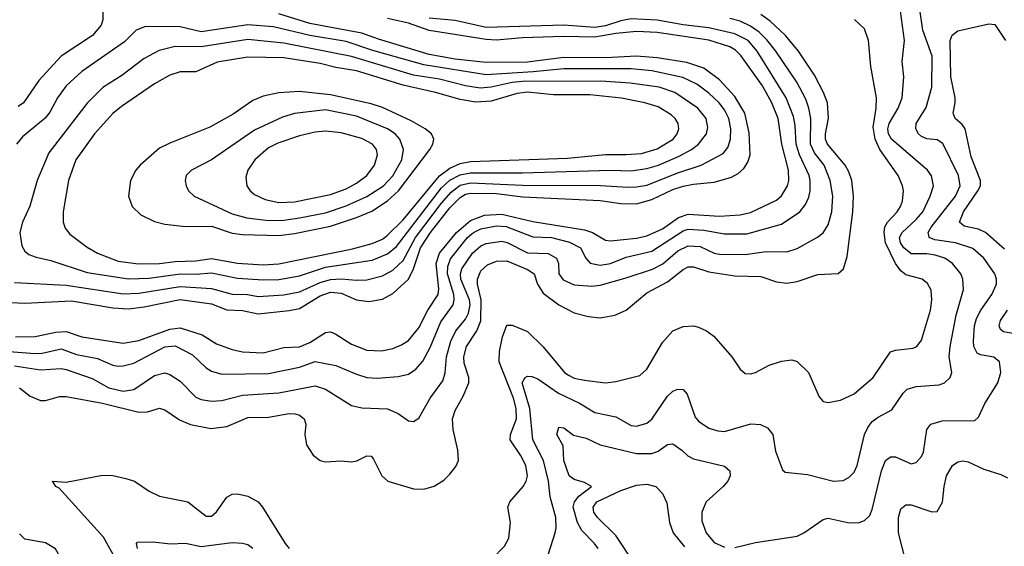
# Model space of a CAD drawing. Header units: inches. Extents: x 1308407 to 1441228, y 959628 to 1036311.
# Tile 566 of 656: x 1384690 to 1388490, y 1001099 to 1003131. Entities that reach past the tile are written whole.
import ezdxf

# ---------------------------------------------------------------- set-up
doc = ezdxf.new("R2010")
doc.units = ezdxf.units.IN
doc.header["$MEASUREMENT"] = 0
doc.layers.add('B3080', color=7, linetype='Continuous')

msp = doc.modelspace()

# ---------------------------------------------------------------- linework, layer by layer
at = {"layer": 'B3080', "color": 5}
for points, elevation in [([(1386730.8, 1001070), (1386756.8, 1001150), (1386760.6, 1001170), (1386758.7, 1001210), (1386737.5, 1001290), (1386730.4, 1001349.6), (1386712, 1001430), (1386670.3, 1001510), (1386658.9, 1001630), (1386629.5, 1001730), (1386640.5, 1001750), (1386650, 1001755), (1386666.1, 1001753.9), (1386690, 1001745.4), (1386769.5, 1001689.5), (1386850, 1001651.1), (1386910, 1001615.6), (1386990, 1001598.6), (1387050, 1001564.7), (1387070, 1001561.8), (1387110, 1001573.2), (1387130, 1001589.4), (1387190, 1001677.8), (1387210, 1001697.8), (1387230, 1001705.4), (1387250, 1001704), (1387265.5, 1001685.5), (1387297.2, 1001597.2), (1387310, 1001581.2), (1387350, 1001555), (1387384.3, 1001544.3), (1387410, 1001541.9), (1387511.7, 1001571.7), (1387548.4, 1001568.4), (1387576, 1001556), (1387596, 1001530), (1387606.3, 1001466.3), (1387634.2, 1001394.2), (1387644.2, 1001384.2), (1387730, 1001375.6), (1387830, 1001349.4), (1387867.4, 1001352.6), (1387890, 1001363.9), (1387910, 1001385.3), (1387922, 1001410), (1387949.9, 1001530), (1387962.4, 1001557.6), (1387979.5, 1001580.5), (1388002.4, 1001597.6), (1388055.2, 1001624.8), (1388099.4, 1001690), (1388115.1, 1001704.9), (1388150, 1001715.1), (1388237.6, 1001722.4), (1388258.7, 1001730), (1388281, 1001750), (1388287, 1001770), (1388277.1, 1001830), (1388280.4, 1001870), (1388303.7, 1001990), (1388332.3, 1002090), (1388329.9, 1002129.9), (1388321.9, 1002150), (1388289.1, 1002190), (1388259.8, 1002210), (1388222.1, 1002222.1), (1388190, 1002227.9), (1388130, 1002227.7), (1388102.3, 1002250), (1388089.2, 1002270), (1388085.3, 1002290), (1388095, 1002310), (1388150, 1002359.2), (1388175.4, 1002390), (1388203.4, 1002450), (1388216.4, 1002490), (1388208.9, 1002528.9), (1388192.9, 1002550), (1388054.6, 1002670), (1388042.4, 1002690), (1388040.5, 1002710), (1388045.5, 1002730), (1388079.9, 1002790), (1388095.7, 1002830), (1388101.6, 1002910), (1388096, 1002970), (1388105, 1003050), (1388081.2, 1003221.2)], 2860), ([(1384630, 1002040.3), (1384710, 1002037.3), (1384890, 1002045.5), (1385050, 1002018.9), (1385110, 1002014.7), (1385170, 1002022.5), (1385310, 1002050.8), (1385430, 1002034.7), (1385490, 1002011), (1385550, 1002008.2), (1385610, 1001996.3), (1385730, 1002008.1), (1385770, 1002016.4), (1385850, 1002064.9), (1385890, 1002079.4), (1385930, 1002075.7), (1385990, 1002050.1), (1386037, 1002043), (1386090, 1002052), (1386130, 1002074), (1386190.3, 1002130), (1386209.9, 1002170), (1386236.7, 1002250), (1386275.7, 1002310), (1386350, 1002404.4), (1386390, 1002444.6), (1386410, 1002457.1), (1386430, 1002461.9), (1386530, 1002460), (1386632.2, 1002447.8), (1386930, 1002432.7), (1387010, 1002421.4), (1387070, 1002420.7), (1387130, 1002436.4), (1387210, 1002475.5), (1387250, 1002488.3), (1387290, 1002496.7), (1387370, 1002503.7), (1387437.1, 1002522.9), (1387463, 1002537), (1387483.9, 1002556.1), (1387499.5, 1002580.5), (1387509.5, 1002610), (1387505.3, 1002694.7), (1387487.7, 1002770), (1387450, 1002834.3), (1387390, 1002898.2), (1387330, 1002944.4), (1387265.1, 1002965.1), (1387150, 1002983.9), (1387070, 1002989.7), (1386950, 1002983.3), (1386790, 1002984.5), (1386650, 1002966.7), (1386490, 1002965.6), (1386370, 1002979.1), (1386270, 1002996.7), (1386075.2, 1003055.2), (1386010, 1003079.1), (1385810, 1003116.8), (1385690, 1003153.2)], 3020), ([(1385011.3, 1003171.3), (1385011.5, 1003130), (1385005, 1003110), (1384970.9, 1003070), (1384850.4, 1002989.6), (1384764.1, 1002895.9), (1384704.8, 1002810), (1384684.6, 1002795.4)], 3020), ([(1384690, 1001710.6), (1384730, 1001677.5), (1384770, 1001661.3), (1384790, 1001661.9), (1384843.9, 1001676.1), (1384870, 1001676.3), (1385010, 1001651.1), (1385150, 1001616.9), (1385182.9, 1001617.1), (1385230, 1001632.1), (1385250, 1001625.6), (1385306.7, 1001586.7), (1385348.7, 1001568.7), (1385427.2, 1001552.8), (1385490, 1001560.6), (1385570, 1001596.3), (1385650, 1001597.2), (1385730, 1001610.5), (1385753.4, 1001610), (1385770, 1001605.2), (1385788.2, 1001590), (1385794.3, 1001570), (1385790.2, 1001530), (1385796.5, 1001490), (1385823.2, 1001450), (1385850, 1001430.2), (1385870, 1001424.2), (1385930, 1001428.1), (1385970, 1001424.7), (1385991.3, 1001428.6), (1386030, 1001448.3), (1386046, 1001446), (1386055.4, 1001435.4), (1386087.3, 1001370), (1386110.4, 1001350), (1386210, 1001320.2), (1386250, 1001319.1), (1386290, 1001331.3), (1386326.4, 1001353.7), (1386350, 1001376.5), (1386373.4, 1001406.6), (1386383, 1001430), (1386380.2, 1001470), (1386362.4, 1001550), (1386360.2, 1001590), (1386370, 1001622.6), (1386401.7, 1001678.3), (1386422.9, 1001730), (1386423.7, 1001750), (1386405.8, 1001805.8), (1386403.7, 1001830), (1386414.7, 1001870), (1386454.6, 1001930), (1386470, 1001968.2), (1386471.2, 1002050), (1386457.1, 1002110), (1386456.6, 1002130), (1386470, 1002161.4), (1386495.6, 1002184.4), (1386530, 1002198.9), (1386570, 1002199.9), (1386650, 1002167.5), (1386675.2, 1002150), (1386687.8, 1002110), (1386710, 1002075.9), (1386770, 1002031.1), (1386830, 1001999.4), (1386885.1, 1001985.1), (1386930, 1001980.1), (1386986.6, 1001990), (1387030, 1002009.6), (1387110, 1002076.9), (1387190, 1002119), (1387250, 1002167.5), (1387270, 1002176.8), (1387290, 1002177.7), (1387350, 1002157.3), (1387450, 1002142.7), (1387550, 1002140.4), (1387610, 1002119.8), (1387650, 1002114.5), (1387690, 1002120.7), (1387770, 1002147.7), (1387848, 1002152), (1387868.5, 1002170), (1387882.8, 1002217.2), (1387904.4, 1002390), (1387908, 1002450), (1387900.8, 1002510), (1387890, 1002543.5), (1387875.4, 1002570), (1387807.2, 1002650), (1387799.9, 1002670), (1387799.4, 1002690), (1387811.4, 1002751.4), (1387807.1, 1002810), (1387792.1, 1002850), (1387757.1, 1002917.1), (1387695.6, 1003010), (1387644.7, 1003070), (1387585.4, 1003125.4), (1387550.4, 1003150.4)], 2920), ([(1387450, 1001093.7), (1387530, 1001113.7), (1387690, 1001137.6), (1387715.6, 1001150), (1387790, 1001202.5), (1387810, 1001207.2), (1387890.7, 1001189.3), (1387929.1, 1001190.9), (1387950, 1001198), (1387970, 1001218), (1387979.3, 1001240.7), (1388016, 1001390), (1388030.5, 1001429.5), (1388050, 1001444.1), (1388070, 1001444), (1388130, 1001416.5), (1388150, 1001422), (1388170, 1001445.7), (1388177.7, 1001462.3), (1388191.2, 1001548.8), (1388206, 1001570), (1388250, 1001583.2), (1388375.4, 1001584.6), (1388390, 1001597.1), (1388415, 1001650), (1388465, 1001730), (1388476.2, 1001770), (1388470.8, 1001810), (1388448.6, 1001828.6), (1388398, 1001838), (1388384.5, 1001844.5), (1388371.4, 1001870), (1388370.3, 1001890), (1388374.4, 1001950), (1388381.9, 1001978.1), (1388398.7, 1002010), (1388441.3, 1002070), (1388459.2, 1002110), (1388459.5, 1002130), (1388452.7, 1002150), (1388410, 1002210.5), (1388368.2, 1002248.2), (1388301.1, 1002270), (1388221.5, 1002281.5), (1388200.2, 1002290), (1388197.9, 1002297.9), (1388196.2, 1002310), (1388207.8, 1002330), (1388301, 1002450), (1388319.3, 1002490), (1388312.3, 1002530), (1388252.5, 1002652.5), (1388230, 1002667.2), (1388190, 1002671), (1388170, 1002679.6), (1388158.1, 1002690), (1388147.5, 1002710), (1388149.9, 1002730), (1388187.7, 1002792.3), (1388209.9, 1002870), (1388211.5, 1002990), (1388174.8, 1003090), (1388163.7, 1003170)], 2840), ([(1384650, 1001850.6), (1384750, 1001842.4), (1384776.4, 1001843.6), (1384850, 1001860.6), (1384910, 1001839.4), (1384990, 1001823.4), (1385050, 1001797.1), (1385070, 1001793.5), (1385090, 1001794.5), (1385130, 1001805.9), (1385250, 1001868.6), (1385290, 1001872.9), (1385357.4, 1001837.4), (1385410, 1001787.2), (1385430, 1001774.1), (1385470, 1001762.9), (1385650, 1001765.8), (1385770, 1001790.5), (1385830, 1001811.9), (1385910, 1001796.6), (1385990, 1001762.3), (1386030, 1001750.7), (1386070, 1001747.8), (1386150, 1001754.5), (1386190, 1001763.5), (1386218.3, 1001781.7), (1386246.4, 1001813.6), (1386274.2, 1001865.8), (1386315.2, 1001964.8), (1386362.3, 1002030), (1386367.2, 1002050), (1386365.5, 1002070), (1386340.8, 1002150), (1386341.7, 1002178.3), (1386352.4, 1002207.6), (1386418.2, 1002290), (1386441.8, 1002310), (1386470, 1002324.1), (1386530, 1002335.5), (1386567.1, 1002332.9), (1386670, 1002292.6), (1386742.4, 1002290), (1386812, 1002272), (1386853.8, 1002250), (1386875.3, 1002210), (1386891, 1002191), (1386930, 1002183.4), (1386970, 1002189.7), (1387030, 1002214.4), (1387130, 1002237.5), (1387250, 1002316.4), (1387270, 1002322), (1387330, 1002318.1), (1387410, 1002304), (1387495.5, 1002304.5), (1387630, 1002342.3), (1387700.6, 1002390), (1387722, 1002418), (1387734.6, 1002445.4), (1387740.1, 1002470), (1387739.9, 1002510), (1387735.9, 1002530), (1387699.4, 1002610), (1387686.1, 1002650), (1387682.9, 1002722.9), (1387676.7, 1002756.7), (1387647.5, 1002830), (1387535.8, 1003010), (1387500.6, 1003050), (1387450, 1003076.3), (1387350, 1003098.9), (1387250, 1003110.5), (1387150, 1003129.5), (1387050, 1003134.6), (1387010, 1003126.9), (1386950, 1003106.9), (1386910, 1003100.5), (1386790, 1003110), (1386490, 1003100.9), (1386370, 1003128.3), (1386270, 1003136.3)], 2960), ([(1384670, 1001794.7), (1384770, 1001779.7), (1384850, 1001784.5), (1384870, 1001780.5), (1384970, 1001746.2), (1385034.2, 1001710), (1385090, 1001697.2), (1385130, 1001704.3), (1385210, 1001758.1), (1385250, 1001768.2), (1385270, 1001761.7), (1385310, 1001735.9), (1385370, 1001674.8), (1385390, 1001664.8), (1385430, 1001658.4), (1385470, 1001661.4), (1385550, 1001682.1), (1385690, 1001690.9), (1385830, 1001718.1), (1385870, 1001704.8), (1385970, 1001642), (1386010, 1001633.1), (1386110, 1001628.5), (1386150, 1001611), (1386190, 1001582.3), (1386210, 1001580.3), (1386230, 1001593.7), (1386274.4, 1001670), (1386322.6, 1001737.4), (1386332.5, 1001767.5), (1386337.1, 1001830), (1386354.4, 1001890), (1386372.8, 1001930), (1386410, 1001975.8), (1386421.7, 1001998.3), (1386428, 1002030), (1386426, 1002050), (1386392.5, 1002130), (1386390.6, 1002150), (1386396.9, 1002170), (1386437.6, 1002230), (1386470, 1002258.2), (1386490, 1002267.7), (1386550, 1002276.5), (1386571.7, 1002271.7), (1386650, 1002231), (1386730, 1002228.3), (1386761.1, 1002210), (1386769.6, 1002190), (1386770.7, 1002150), (1386787, 1002127), (1386830, 1002107.2), (1386898, 1002102), (1386930, 1002106.7), (1387030, 1002134.7), (1387131.8, 1002168.2), (1387171.5, 1002188.5), (1387230, 1002238.6), (1387270, 1002257.6), (1387315.4, 1002255.4), (1387370, 1002230.5), (1387390, 1002226.3), (1387490, 1002224.8), (1387570, 1002236.6), (1387650, 1002235.3), (1387690, 1002248.2), (1387768.5, 1002291.5), (1387790, 1002308.4), (1387810, 1002338.9), (1387824.2, 1002390), (1387827.8, 1002450), (1387818.2, 1002510), (1387794.2, 1002570), (1387757.2, 1002617.2), (1387741.9, 1002650), (1387743.4, 1002750), (1387735.8, 1002790), (1387723.7, 1002823.7), (1387689.5, 1002890), (1387607.6, 1003010), (1387573.6, 1003053.6), (1387543.3, 1003083.3), (1387510, 1003106.3), (1387470, 1003125.3), (1387430, 1003136.1)], 2940), ([(1384673.4, 1001906.6), (1384750, 1001908.1), (1384830, 1001924.8), (1384870, 1001927), (1384930, 1001906.4), (1385090, 1001882.2), (1385150, 1001892.8), (1385270, 1001936.9), (1385310, 1001941.3), (1385394.2, 1001914.2), (1385450, 1001880.6), (1385510, 1001857.6), (1385550, 1001849.7), (1385630, 1001845.7), (1385710, 1001866.2), (1385770, 1001867.9), (1385810, 1001885.6), (1385870, 1001923.9), (1385890, 1001926), (1385910, 1001917.8), (1385970, 1001879.1), (1386030, 1001855.5), (1386086.5, 1001853.5), (1386130, 1001862.5), (1386163.8, 1001876.2), (1386190, 1001893.2), (1386230, 1001942), (1386264.8, 1002010), (1386304.6, 1002070), (1386308.1, 1002091.9), (1386297, 1002190), (1386309.9, 1002229.9), (1386375.7, 1002310), (1386430, 1002356.5), (1386483.6, 1002376.4), (1386550, 1002380.7), (1386670, 1002351.8), (1386870, 1002320.5), (1386900.6, 1002310), (1386950, 1002280.6), (1386970, 1002277.2), (1387070, 1002287.4), (1387110, 1002296.5), (1387170, 1002324), (1387232.4, 1002367.6), (1387270, 1002380.5), (1387390, 1002373), (1387470, 1002377.4), (1387510, 1002386.6), (1387610, 1002434.4), (1387630, 1002451.6), (1387653.5, 1002490), (1387658.3, 1002510), (1387657.3, 1002550), (1387630.8, 1002650), (1387616.6, 1002750), (1387592.5, 1002810), (1387556.1, 1002876.1), (1387473.2, 1002993.2), (1387452.7, 1003012.7), (1387430, 1003025.7), (1387350, 1003051.4), (1387150, 1003080.9), (1387070, 1003085.1), (1386990, 1003078.2), (1386910, 1003063.4), (1386790, 1003066.7), (1386630, 1003060.7), (1386530, 1003052), (1386490, 1003054.3), (1386270, 1003088.6), (1386190, 1003117), (1386110, 1003135.5)], 2980), ([(1386513.3, 1001050), (1386561, 1001099), (1386577.5, 1001130), (1386583.8, 1001190), (1386574, 1001250), (1386581.7, 1001270), (1386632.9, 1001330), (1386644.7, 1001350), (1386649.4, 1001370.6), (1386643.7, 1001410), (1386623.1, 1001450), (1386583.2, 1001510), (1386584.2, 1001530), (1386607.6, 1001590), (1386606.3, 1001630), (1386595.1, 1001670), (1386540.1, 1001810), (1386541, 1001850), (1386553.4, 1001906.6), (1386570, 1001952.4), (1386590, 1001951.8), (1386650, 1001927.9), (1386710, 1001868.9), (1386792.2, 1001770), (1386810, 1001757.3), (1386830, 1001748.1), (1386870, 1001739.8), (1386950, 1001729.5), (1386990, 1001734.3), (1387082.7, 1001757.3), (1387110, 1001782.8), (1387170, 1001884.7), (1387210, 1001930.1), (1387250, 1001947.4), (1387290, 1001949.4), (1387310, 1001944.8), (1387340.8, 1001930), (1387368.2, 1001910), (1387438.3, 1001830), (1387470, 1001782), (1387490, 1001764.9), (1387510, 1001763.6), (1387530, 1001769.1), (1387582, 1001798), (1387630, 1001813.5), (1387670, 1001818.2), (1387690, 1001811.4), (1387733.8, 1001770), (1387775.4, 1001675.4), (1387790, 1001658), (1387810, 1001653.8), (1387856.8, 1001663.2), (1387910, 1001687.1), (1387983.1, 1001750), (1388050, 1001849.2), (1388070, 1001856.1), (1388137.3, 1001862.7), (1388152.1, 1001870), (1388170, 1001894), (1388204.7, 1002010), (1388209.9, 1002050), (1388206.8, 1002086.8), (1388193.4, 1002113.4), (1388172.6, 1002130), (1388110, 1002146.9), (1388090, 1002161.2), (1388070, 1002189.9), (1388031.3, 1002270), (1388025.5, 1002310), (1388028.8, 1002331.2), (1388038.9, 1002350), (1388076.4, 1002390), (1388088.8, 1002410), (1388096.7, 1002430), (1388100.4, 1002470), (1388097.3, 1002490), (1388079.6, 1002530), (1388009.7, 1002629.7), (1387991, 1002670), (1387983.8, 1002716.2), (1387995.2, 1002790), (1387996.2, 1002830), (1387974.5, 1002950), (1387965, 1003050), (1387950, 1003095.4), (1387912, 1003132)], 2880), ([(1388490, 1002244.9), (1388416.4, 1002310), (1388390, 1002322.1), (1388334, 1002334), (1388316.1, 1002350), (1388331.8, 1002390), (1388388, 1002470), (1388397.4, 1002490), (1388397.7, 1002510), (1388361.5, 1002601.5), (1388339, 1002710), (1388326.9, 1002726.9), (1388300.2, 1002750), (1388291.9, 1002770), (1388300.1, 1002810), (1388299.7, 1002830), (1388283.5, 1002910), (1388280.5, 1003050), (1388288.5, 1003071.5), (1388310, 1003087.8), (1388430, 1003115.2), (1388452.6, 1003112.6), (1388494.1, 1003050)], 2820), ([(1384670, 1002116.5), (1384870, 1002105.9), (1385090, 1002072.7), (1385150, 1002075.3), (1385310, 1002101.8), (1385430, 1002093.3), (1385510, 1002071.7), (1385569.8, 1002069.8), (1385610, 1002062.9), (1385710, 1002068.8), (1385770, 1002080.8), (1385850, 1002116.5), (1385890, 1002128.3), (1385930, 1002131.4), (1385990, 1002125.2), (1386030, 1002126.9), (1386090, 1002142.6), (1386130, 1002164.7), (1386170, 1002201.6), (1386217.2, 1002290), (1386317.2, 1002422.8), (1386355, 1002465), (1386390, 1002492.1), (1386430, 1002501.8), (1386630, 1002492.2), (1386931.5, 1002491.5), (1387035, 1002485), (1387070, 1002485.5), (1387110, 1002492.9), (1387230, 1002540.5), (1387319.8, 1002570), (1387404.9, 1002615.1), (1387422.8, 1002637.2), (1387433.3, 1002670), (1387434.1, 1002710), (1387426.4, 1002750), (1387410, 1002782.8), (1387389.4, 1002810), (1387350, 1002847.7), (1387302.6, 1002882.6), (1387248.4, 1002908.4), (1387130, 1002934.1), (1387050, 1002941.4), (1386790, 1002941.7), (1386670.9, 1002929.1), (1386490, 1002917.9), (1386250, 1002956.2), (1386052.2, 1003012.2), (1385950, 1003046.7), (1385810, 1003070.4), (1385670, 1003103), (1385570, 1003111), (1385390, 1003083.6), (1385310, 1003102.8), (1385175.3, 1003104.7), (1385139.7, 1003090), (1385094, 1003046), (1384930, 1002930.5), (1384870, 1002875.2), (1384836.6, 1002830), (1384806.1, 1002773.9), (1384788.6, 1002751.4), (1384701.6, 1002678.4), (1384677.7, 1002650)], 3040), ([(1388530, 1001919), (1388486, 1001926), (1388474.9, 1001934.9), (1388469.9, 1001949.9), (1388475.2, 1001970), (1388502.4, 1002010)], 2820), ([(1386922.2, 1001090), (1386908.5, 1001110), (1386859.1, 1001159.1), (1386842, 1001190), (1386826.3, 1001250), (1386830.9, 1001270), (1386847.8, 1001292.2), (1386897.1, 1001330), (1386870, 1001345.2), (1386830, 1001356.9), (1386809.9, 1001370), (1386790.4, 1001430), (1386786.7, 1001486.7), (1386762.9, 1001530), (1386770, 1001558.7), (1386790, 1001555.5), (1386827.7, 1001527.7), (1386875.7, 1001515.7), (1386930.1, 1001490.1), (1387070, 1001456.3), (1387130, 1001456.8), (1387154.3, 1001465.7), (1387190, 1001491.2), (1387210, 1001494.2), (1387245.2, 1001470), (1387267.8, 1001447.8), (1387290, 1001436.6), (1387410, 1001407.4), (1387430.3, 1001390), (1387431.5, 1001370), (1387422.7, 1001350), (1387404.7, 1001330), (1387339.4, 1001270), (1387322.3, 1001230), (1387322.7, 1001197.3), (1387339.1, 1001150), (1387370, 1001112.8), (1387410, 1001095.1)], 2840), ([(1388112.4, 1001030), (1388080.6, 1001150), (1388081.3, 1001210), (1388090, 1001243.7), (1388110, 1001258.4), (1388130, 1001258.2), (1388210, 1001231.2), (1388230, 1001233.1), (1388251, 1001269), (1388256.9, 1001330), (1388266.9, 1001370), (1388290, 1001410.2), (1388310, 1001424.7), (1388330, 1001428.5), (1388350, 1001425), (1388410, 1001396.8), (1388475.7, 1001375.7), (1388502.3, 1001362.3)], 2820), ([(1385064.1, 1001044.1), (1385013.7, 1001133.7), (1384842.8, 1001322.8), (1384829.6, 1001330), (1384817.2, 1001350), (1384870, 1001346.7), (1385010, 1001373.3), (1385050, 1001371.4), (1385100.3, 1001360.3), (1385132.9, 1001350), (1385190, 1001311.1), (1385230, 1001292.2), (1385339.5, 1001270), (1385410, 1001214.7), (1385430, 1001215), (1385450, 1001231), (1385490, 1001287.6), (1385510, 1001299.8), (1385530, 1001301.2), (1385570, 1001292.2), (1385610.1, 1001270.1), (1385627, 1001250), (1385714.5, 1001110), (1385730.1, 1001090.1)], 2880), ([(1387064.2, 1001030), (1386990, 1001140.2), (1386919.9, 1001210), (1386906.1, 1001230), (1386903.4, 1001250), (1386917, 1001270), (1387010, 1001314.1), (1387070, 1001335), (1387110, 1001338.3), (1387144.9, 1001330), (1387170, 1001302), (1387186.7, 1001266.7), (1387197.8, 1001190), (1387212.3, 1001150), (1387256.1, 1001096.1)], 2820), ([(1384658.3, 1000450), (1384702, 1000510), (1384715.9, 1000550), (1384734.3, 1000565.7), (1384803.5, 1000590), (1384850, 1000616), (1384910, 1000639.7), (1384956, 1000664), (1384982, 1000690), (1384986, 1000710), (1384981.6, 1000750), (1384969, 1000790), (1384865.7, 1000965.7), (1384849.9, 1001050), (1384828.6, 1001088.6), (1384790, 1001112.6), (1384710, 1001126.4), (1384690, 1001146.1)], 2920), ([(1385145.3, 1001090), (1385140.9, 1001110), (1385145.3, 1001114.7), (1385204.4, 1001115.6), (1385271.6, 1001108.4), (1385330, 1001110.2), (1385390, 1001097.3), (1385510, 1001112.9), (1385550, 1001111.1), (1385570, 1001105), (1385590, 1001091.9)], 2860)]:
    msp.add_lwpolyline(points, dxfattribs=dict(at, elevation=elevation))
for points, elevation in [([(1385570, 1003055), (1385390, 1003026.7), (1385290, 1003027.6), (1385227.9, 1003012.1), (1385170, 1002980.7), (1385084.7, 1002915.3), (1385010.8, 1002869.2), (1384951.1, 1002808.9), (1384802.6, 1002617.4), (1384757.3, 1002510), (1384729, 1002411), (1384701.6, 1002350), (1384690.2, 1002310), (1384697.8, 1002257.8), (1384710, 1002238), (1384724.8, 1002224.8), (1384753.9, 1002213.9), (1384810, 1002202.2), (1384950, 1002155.3), (1385110, 1002130.7), (1385190, 1002133.7), (1385310, 1002150.5), (1385370, 1002148.7), (1385430, 1002154.5), (1385530, 1002133.8), (1385630, 1002126.4), (1385690, 1002128.2), (1385770, 1002142.6), (1385870, 1002175.3), (1386050, 1002203.1), (1386110, 1002227.3), (1386144.4, 1002255.6), (1386318.3, 1002481.7), (1386350, 1002511), (1386390, 1002532.7), (1386430, 1002540.1), (1386630, 1002539.6), (1386969.9, 1002550.1), (1387050, 1002547.9), (1387110, 1002556.3), (1387154.6, 1002570), (1387235.2, 1002604.8), (1387282.5, 1002630), (1387309.3, 1002650), (1387339.9, 1002690), (1387345.3, 1002714.7), (1387338.9, 1002750), (1387307.4, 1002790), (1387218.2, 1002850), (1387157.4, 1002870), (1387046.2, 1002886.2), (1386933.2, 1002893.2), (1386630, 1002892.5), (1386590, 1002888.3), (1386509.9, 1002869.9), (1386467, 1002867), (1386410, 1002875.1), (1386310, 1002901.8), (1386210, 1002916.3), (1385970.8, 1002989.2), (1385710, 1003040.1)], 3060), ([(1385570, 1002985.7), (1385452.7, 1002967.3), (1385370, 1002929.9), (1385309.8, 1002929.8), (1385270, 1002916.3), (1385210, 1002883.4), (1385083.5, 1002796.5), (1385050, 1002768.5), (1384979.2, 1002690), (1384907.1, 1002590), (1384878, 1002510), (1384858, 1002390), (1384857.8, 1002350), (1384866.2, 1002326.2), (1384883.7, 1002303.7), (1384950, 1002252.8), (1384990.1, 1002230.1), (1385070, 1002199), (1385148.9, 1002188.9), (1385230, 1002189.5), (1385290, 1002198.2), (1385370, 1002200.6), (1385430, 1002209.8), (1385530, 1002191.4), (1385630, 1002185.4), (1385690, 1002188.3), (1385973.9, 1002246.1), (1386050, 1002266.6), (1386090, 1002284.3), (1386110, 1002298.8), (1386170, 1002359.1), (1386310, 1002528.2), (1386350, 1002558.1), (1386390, 1002575.6), (1386430, 1002583.9), (1386803.8, 1002596.2), (1386950, 1002611), (1387030.1, 1002610.1), (1387090, 1002615.1), (1387150, 1002633.1), (1387211.1, 1002670), (1387227.5, 1002690), (1387234, 1002710), (1387231.1, 1002730), (1387219.2, 1002750), (1387203.9, 1002763.9), (1387154.1, 1002794.1), (1387102, 1002810), (1387011.8, 1002828.2), (1386890, 1002841.2), (1386750, 1002841.5), (1386650, 1002850.9), (1386610, 1002846.4), (1386510, 1002816.5), (1386450, 1002812.8), (1386390, 1002822.5), (1386294.5, 1002850), (1386170, 1002877.7), (1385990, 1002934.1), (1385910, 1002946.7), (1385850, 1002961.9), (1385710, 1002983.1)], 3080), ([(1385770, 1002854.3), (1385690, 1002849.1), (1385630, 1002835.5), (1385590, 1002819.4), (1385513.4, 1002766.6), (1385423.9, 1002716.1), (1385270, 1002654.9), (1385230, 1002634.9), (1385154.8, 1002570), (1385138.7, 1002550), (1385118, 1002510), (1385109.5, 1002450), (1385124.2, 1002410), (1385157.2, 1002377.2), (1385210, 1002351.9), (1385250, 1002342.2), (1385330, 1002332.4), (1385430, 1002333.7), (1385510, 1002307.5), (1385550, 1002301.6), (1385690, 1002297.8), (1385750, 1002305.2), (1385890, 1002334.4), (1385990, 1002368.1), (1386048.4, 1002391.6), (1386110, 1002431.4), (1386151.4, 1002470), (1386272.5, 1002630), (1386284.1, 1002650), (1386288.3, 1002670), (1386279.3, 1002690), (1386255.3, 1002710), (1386200.9, 1002740.9), (1386090, 1002791.7), (1386046.7, 1002806.7), (1385890, 1002841.1)], 3120), ([(1385870, 1002782.7), (1385750.5, 1002769.5), (1385704.7, 1002755.3), (1385595.6, 1002704.4), (1385430, 1002590.6), (1385353.4, 1002550), (1385332.7, 1002530), (1385328.7, 1002510), (1385332, 1002490), (1385342, 1002470), (1385363.7, 1002450), (1385510, 1002381.4), (1385566, 1002366), (1385650, 1002356.2), (1385710, 1002356.9), (1385770, 1002366.5), (1385870, 1002385.9), (1385950, 1002412.8), (1386030, 1002448.7), (1386093.5, 1002490), (1386130, 1002528), (1386164.3, 1002590), (1386170.9, 1002630), (1386156.6, 1002670), (1386138.4, 1002690), (1386110, 1002709.9), (1385990, 1002758.7)], 3140), ([(1385870, 1002700.6), (1385830, 1002696.7), (1385770, 1002683.1), (1385685.9, 1002654.1), (1385650, 1002636.2), (1385598, 1002590), (1385570.1, 1002550), (1385562.8, 1002522.8), (1385566.7, 1002490), (1385579.7, 1002470), (1385596.5, 1002456.5), (1385636.9, 1002436.9), (1385690, 1002426), (1385750, 1002428.6), (1385890, 1002455.8), (1385950, 1002478.5), (1385990, 1002499.9), (1386029.2, 1002530), (1386059.9, 1002570), (1386071, 1002610), (1386067.3, 1002630), (1386051.2, 1002651.2), (1386010, 1002672.4), (1385930, 1002693.7)], 3160)]:
    msp.add_lwpolyline(points, close=True, dxfattribs=dict(at, elevation=elevation))

doc.saveas('drawing.dxf')
